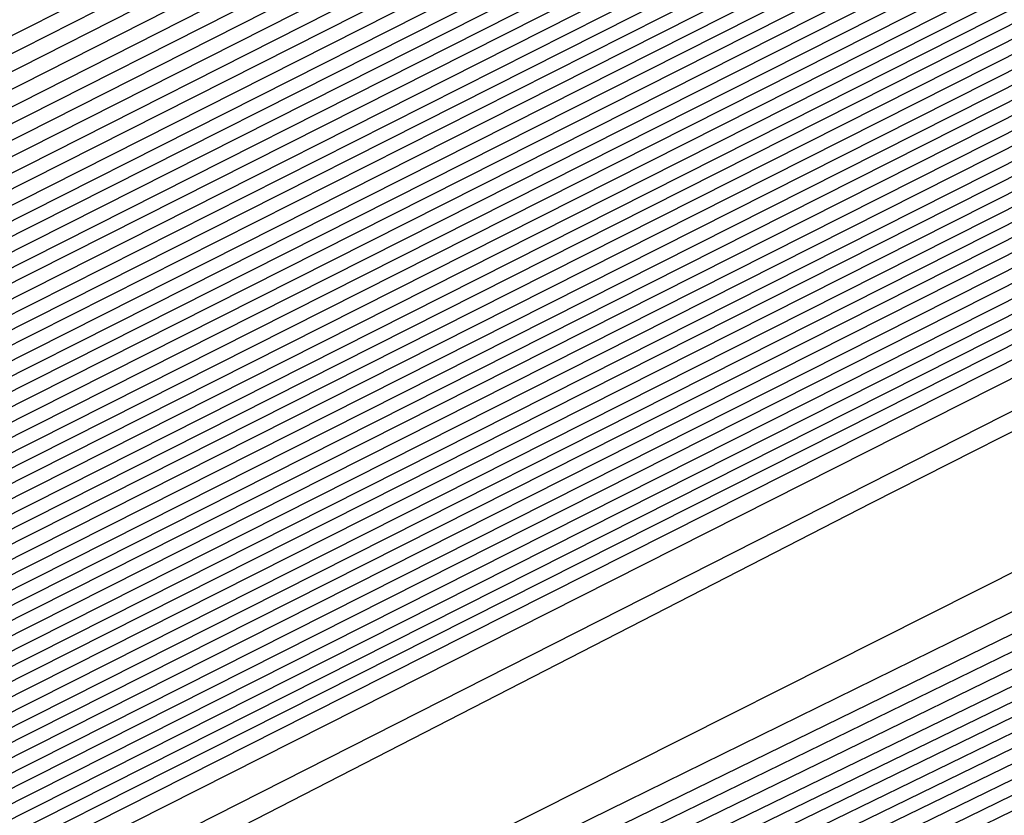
# Model space of a CAD drawing. Extents: x 3249832 to 3255657, y 13789405 to 13793316.
# Tile 431 of 656: x 3254725.009 to 3254726.044, y 13790592.822 to 13790593.659. Entities that reach past the tile are written whole.
import ezdxf

# ---------------------------------------------------------------- set-up
doc = ezdxf.new("R2010")
doc.units = 0
doc.header["$LTSCALE"] = 100
doc.header["$MEASUREMENT"] = 0
for name, color, linetype in [('GRATIO_CON', 10, 'CONTINUOUS'), ('GRATIO_ICON', 7, 'CONTINUOUS'), ('TARGETS_EAST', 7, 'CONTINUOUS')]:
    doc.layers.add(name, color=color, linetype=linetype)

# ---------------------------------------------------------------- blocks, each defined once
blk = doc.blocks.new('Gratio_032316_contours')
at = {"layer": 'GRATIO_CON', "color": 1, "linetype": 'Continuous', "flags": 128}
for points in [[(3254652.466, 13790557.0257), (3254660.3226, 13790560.7496), (3254674.1927, 13790567.4794), (3254690.4813, 13790575.4413), (3254704.3173, 13790582.2246), (3254712.0482, 13790586.0196), (3254714.8967, 13790587.4207), (3254715.3044, 13790587.623), (3254715.6323, 13790587.7815), (3254717.9183, 13790588.8903), (3254724.1196, 13790591.9033), (3254735.2124, 13790597.3001), (3254748.2489, 13790603.6611), (3254759.2998, 13790609.0924), (3254765.4198, 13790612.1726), (3254767.5973, 13790613.3706), (3254767.8046, 13790613.628), (3254767.8447, 13790613.807), (3254768.8446, 13790614.4523), (3254771.7623, 13790616.0293)], [(3254651.241, 13790556.5836), (3254654.5375, 13790558.0501), (3254662.141, 13790561.654), (3254675.5507, 13790568.1605), (3254691.2988, 13790575.8581), (3254704.6756, 13790582.4163), (3254712.1499, 13790586.0854), (3254714.904, 13790587.4401), (3254715.2982, 13790587.6357), (3254715.6047, 13790587.7839), (3254717.7415, 13790588.8204), (3254723.538, 13790591.6368), (3254733.9068, 13790596.6813), (3254746.0923, 13790602.627), (3254756.4219, 13790607.7038), (3254762.1424, 13790610.583), (3254764.1778, 13790611.7028), (3254764.3715, 13790611.9434), (3254764.4337, 13790612.1232), (3254765.5415, 13790612.8137), (3254768.7386, 13790614.5249), (3254774.566, 13790617.5186)], [(3254651.548, 13790556.8702), (3254653.3699, 13790557.6315), (3254656.6089, 13790559.0744), (3254663.9594, 13790562.5584), (3254676.9087, 13790568.8416), (3254692.1162, 13790576.2749), (3254705.0338, 13790582.608), (3254712.2517, 13790586.1512), (3254714.9112, 13790587.4594), (3254715.292, 13790587.6484), (3254715.5771, 13790587.7864), (3254717.5647, 13790588.7505), (3254722.9564, 13790591.3703), (3254732.6011, 13790596.0625), (3254743.9357, 13790601.593), (3254753.544, 13790606.3153), (3254758.865, 13790608.9934), (3254760.7582, 13790610.035), (3254760.9385, 13790610.2589), (3254761.0228, 13790610.4394), (3254762.2384, 13790611.1751), (3254765.7149, 13790613.0205), (3254772.0375, 13790616.2604)], [(3254678.2668, 13790569.5227), (3254692.9336, 13790576.6918), (3254705.3921, 13790582.7997), (3254712.3534, 13790586.217), (3254714.9185, 13790587.4788), (3254715.2858, 13790587.6612), (3254715.5496, 13790587.7889), (3254717.3879, 13790588.6807), (3254722.3749, 13790591.1037), (3254731.2955, 13790595.4436), (3254741.7791, 13790600.559), (3254750.666, 13790604.9267), (3254755.5876, 13790607.4038), (3254757.3387, 13790608.3672), (3254757.5054, 13790608.5743), (3254757.6118, 13790608.7556), (3254758.9353, 13790609.5366), (3254762.6912, 13790611.5161), (3254769.509, 13790615.0021), (3254777.6739, 13790619.1394)], [(3254680.9828, 13790570.8848), (3254694.5684, 13790577.5253), (3254706.1082, 13790583.1826), (3254712.556, 13790586.3474), (3254714.9315, 13790587.5159), (3254715.271, 13790587.6858), (3254715.2714, 13790587.6881), (3254715.2722, 13790587.6892), (3254715.2732, 13790587.689), (3254715.4944, 13790587.7945), (3254717.0344, 13790588.541), (3254721.2117, 13790590.5707), (3254728.6842, 13790594.206), (3254737.4659, 13790598.491), (3254744.9102, 13790602.1497), (3254749.0328, 13790604.2246), (3254750.4996, 13790605.0316), (3254750.6393, 13790605.2051), (3254750.7899, 13790605.388), (3254752.329, 13790606.2594), (3254756.6438, 13790608.5072), (3254764.4521, 13790612.4857), (3254773.7947, 13790617.2146)], [(3254682.3408, 13790571.5658), (3254695.3858, 13790577.9421), (3254706.4664, 13790583.3743), (3254712.6576, 13790586.4132), (3254714.9386, 13790587.5352), (3254715.2646, 13790587.6983), (3254715.2651, 13790587.7006), (3254715.2659, 13790587.7017), (3254715.267, 13790587.7016), (3254715.4668, 13790587.797), (3254716.8576, 13790588.4711), (3254720.6302, 13790590.3041), (3254727.3786, 13790593.5872), (3254735.3094, 13790597.457), (3254742.0323, 13790600.7611), (3254745.7554, 13790602.635), (3254747.0801, 13790603.3639), (3254747.2062, 13790603.5205), (3254747.379, 13790603.7042), (3254749.0259, 13790604.6209), (3254753.6201, 13790607.0028), (3254761.9237, 13790611.2275), (3254771.8551, 13790616.2521)], [(3254683.6989, 13790572.2469), (3254696.2032, 13790578.3589), (3254706.8246, 13790583.566), (3254712.7593, 13790586.4789), (3254714.9457, 13790587.5545), (3254715.2583, 13790587.7108), (3254715.2588, 13790587.7131), (3254715.2597, 13790587.7142), (3254715.2608, 13790587.7142), (3254715.4392, 13790587.7994), (3254716.6808, 13790588.4013), (3254720.0486, 13790590.0376), (3254726.0729, 13790592.9684), (3254733.1528, 13790596.423), (3254739.1543, 13790599.3726), (3254742.478, 13790601.0454), (3254743.6606, 13790601.6961), (3254743.7731, 13790601.8359), (3254743.968, 13790602.0204), (3254745.7228, 13790602.9823), (3254750.5964, 13790605.4984), (3254759.3952, 13790609.9692), (3254769.9155, 13790615.2897), (3254779.2011, 13790619.9784)], [(3254685.0569, 13790572.928), (3254697.0206, 13790578.7757), (3254707.1829, 13790583.7577), (3254712.8609, 13790586.5447), (3254714.9528, 13790587.5738), (3254715.2519, 13790587.7234), (3254715.2526, 13790587.7256), (3254715.2535, 13790587.7267), (3254715.2546, 13790587.7269), (3254715.4116, 13790587.8019), (3254716.504, 13790588.3314), (3254719.4671, 13790589.7711), (3254724.7673, 13790592.3496), (3254730.9962, 13790595.389), (3254736.2764, 13790597.9841), (3254739.2006, 13790599.4558), (3254740.241, 13790600.0283), (3254740.3401, 13790600.1513), (3254740.5571, 13790600.3366), (3254742.4197, 13790601.3437), (3254747.5727, 13790603.994), (3254756.8668, 13790608.711), (3254767.9759, 13790614.3273), (3254777.7802, 13790619.2776)], [(3254687.7729, 13790574.2901), (3254698.6554, 13790579.6094), (3254707.8993, 13790584.1411), (3254713.0642, 13790586.6762), (3254714.9671, 13790587.6123), (3254715.2393, 13790587.7484), (3254715.24, 13790587.7505), (3254715.241, 13790587.7518), (3254715.2422, 13790587.7521), (3254715.3565, 13790587.8068), (3254716.1504, 13790588.1917), (3254718.3039, 13790589.238), (3254722.156, 13790591.112), (3254726.683, 13790593.3209), (3254730.5206, 13790595.207), (3254732.6458, 13790596.2766), (3254733.4019, 13790596.6927), (3254733.4739, 13790596.7821), (3254733.7351, 13790596.969), (3254735.8135, 13790598.0666), (3254741.5253, 13790600.9852), (3254751.8099, 13790606.1945), (3254764.0967, 13790612.4024), (3254774.9383, 13790617.8759)], [(3254689.131, 13790574.9712), (3254699.4729, 13790580.0262), (3254708.2575, 13790584.3328), (3254713.1658, 13790586.742), (3254714.9742, 13790587.6316), (3254715.2329, 13790587.761), (3254715.2337, 13790587.763), (3254715.2348, 13790587.7643), (3254715.2359, 13790587.7648), (3254715.3289, 13790587.8092), (3254715.9737, 13790588.1218), (3254717.7224, 13790588.9714), (3254720.8504, 13790590.4932), (3254724.5264, 13790592.2869), (3254727.6426, 13790593.8185), (3254729.3684, 13790594.687), (3254729.9824, 13790595.0249), (3254730.0409, 13790595.0975), (3254730.3242, 13790595.2852), (3254732.5104, 13790596.428), (3254738.5016, 13790599.4807), (3254749.2814, 13790604.9363), (3254762.1571, 13790611.44), (3254773.5174, 13790617.1751)], [(3254690.489, 13790575.6522), (3254700.2903, 13790580.443), (3254708.6157, 13790584.5245), (3254713.2674, 13790586.8077), (3254714.9813, 13790587.6509), (3254715.2266, 13790587.7735), (3254715.2275, 13790587.7755), (3254715.2286, 13790587.7768), (3254715.2297, 13790587.7774), (3254715.3013, 13790587.8117), (3254715.7969, 13790588.0519), (3254717.1408, 13790588.7049), (3254719.5447, 13790589.8744), (3254722.3699, 13790591.2529), (3254724.7647, 13790592.4299), (3254726.091, 13790593.0974), (3254726.5629, 13790593.3571), (3254726.6078, 13790593.4129), (3254726.9132, 13790593.6014), (3254729.2072, 13790594.7894), (3254735.4779, 13790597.9763), (3254746.753, 13790603.6781), (3254760.2175, 13790610.4776), (3254772.0965, 13790616.4743)], [(3254691.847, 13790576.3333), (3254701.1077, 13790580.8598), (3254708.9739, 13790584.7162), (3254713.3691, 13790586.8735), (3254714.9885, 13790587.6701), (3254715.2202, 13790587.7861), (3254715.2212, 13790587.788), (3254715.2224, 13790587.7893), (3254715.2235, 13790587.79), (3254715.2737, 13790587.8141), (3254715.6201, 13790587.9821), (3254716.5592, 13790588.4384), (3254718.2391, 13790589.2556), (3254720.2133, 13790590.2189), (3254721.8868, 13790591.0414), (3254722.8136, 13790591.5079), (3254723.1433, 13790591.6893), (3254723.1747, 13790591.7283), (3254723.5023, 13790591.9176), (3254725.9041, 13790593.1509), (3254732.4543, 13790596.4719), (3254744.2245, 13790602.4199), (3254758.2779, 13790609.5152)], [(3254687.5981, 13790574.316), (3254694.5631, 13790577.6954), (3254702.7425, 13790581.6935), (3254709.6903, 13790585.0996), (3254713.5723, 13790587.005), (3254715.0027, 13790587.7087), (3254715.2076, 13790587.8111), (3254715.2155, 13790587.8162), (3254715.2646, 13790587.8408), (3254715.3952, 13790587.9046), (3254715.6275, 13790588.0179), (3254715.8997, 13790588.1512), (3254716.1297, 13790588.2654), (3254716.6303, 13790588.5199), (3254719.2939, 13790589.8681), (3254726.4082, 13790593.462), (3254739.168, 13790599.9031), (3254754.3988, 13790607.5903), (3254767.8337, 13790614.3719), (3254776.2164, 13790618.6078)], [(3254651.0069, 13790556.9616), (3254655.5123, 13790559.1072), (3254661.3217, 13790561.894), (3254668.1197, 13790565.1602), (3254674.8023, 13790568.3631), (3254680.0684, 13790570.8643), (3254683.1747, 13790572.3015), (3254685.6089, 13790573.4148), (3254689.4165, 13790575.2204), (3254695.9211, 13790578.3765), (3254703.5599, 13790582.1103), (3254710.0485, 13790585.2913), (3254713.674, 13790587.0708), (3254715.0098, 13790587.728), (3254715.2012, 13790587.8237), (3254715.5767, 13790588.0145), (3254718.1988, 13790589.3384), (3254725.3135, 13790592.9288), (3254738.0825, 13790599.3724), (3254753.3307, 13790607.0675), (3254766.7985, 13790613.8657), (3254775.2332, 13790618.1281)], [(3254651.9652, 13790557.4392), (3254656.6382, 13790559.6653), (3254662.6638, 13790562.5558), (3254669.7147, 13790565.9438), (3254676.6453, 13790569.2668), (3254682.1055, 13790571.8639), (3254685.3036, 13790573.3493), (3254687.6804, 13790574.4392), (3254691.2349, 13790576.1249), (3254697.2791, 13790579.0576), (3254704.3773, 13790582.5271), (3254710.4067, 13790585.483), (3254713.7756, 13790587.1366), (3254715.0169, 13790587.7472), (3254715.1948, 13790587.8363), (3254715.5637, 13790588.0238), (3254718.1399, 13790589.3246), (3254725.1298, 13790592.8522), (3254737.6771, 13790599.1838), (3254752.6727, 13790606.7516), (3254765.9448, 13790613.4511), (3254774.3039, 13790617.6754)], [(3254652.9236, 13790557.9168), (3254657.7641, 13790560.2233), (3254664.0059, 13790563.2177), (3254671.3097, 13790566.7274), (3254678.4883, 13790570.1706), (3254684.1427, 13790572.8635), (3254687.4325, 13790574.3972), (3254689.7518, 13790575.4635), (3254693.0532, 13790577.0293), (3254698.6371, 13790579.7386), (3254705.1948, 13790582.9439), (3254710.7649, 13790585.6747), (3254713.8772, 13790587.2023), (3254715.024, 13790587.7665), (3254715.1884, 13790587.8489), (3254715.5508, 13790588.0331), (3254718.0809, 13790589.3107), (3254724.9462, 13790592.7755), (3254737.2717, 13790598.9953), (3254752.0148, 13790606.4357), (3254765.0911, 13790613.0365), (3254773.3746, 13790617.2228)], [(3254651.3, 13790557.2133), (3254654.8403, 13790558.872), (3254660.0158, 13790561.3394), (3254666.6901, 13790564.5414), (3254674.4997, 13790568.2945), (3254682.1743, 13790571.9781), (3254688.2171, 13790574.8626), (3254691.6904, 13790576.4929), (3254693.8947, 13790577.5121), (3254696.69, 13790578.8381), (3254701.3532, 13790581.1008), (3254706.8296, 13790583.7776), (3254711.4814, 13790586.0581), (3254714.0805, 13790587.3339), (3254715.0382, 13790587.8051), (3254715.1756, 13790587.8741), (3254715.5248, 13790588.0517), (3254717.9631, 13790589.2831), (3254724.5788, 13790592.6221), (3254736.4608, 13790598.6182), (3254750.699, 13790605.8039), (3254763.3837, 13790612.2073), (3254771.5159, 13790616.3175)], [(3254652.1439, 13790557.6356), (3254655.7986, 13790559.3495), (3254661.1417, 13790561.8975), (3254668.0321, 13790565.2032), (3254676.0946, 13790569.078), (3254684.0173, 13790572.8819), (3254690.2542, 13790575.8622), (3254693.8193, 13790577.5407), (3254695.9661, 13790578.5364), (3254698.5083, 13790579.7426), (3254702.7112, 13790581.7819), (3254707.647, 13790584.1944), (3254711.8396, 13790586.2498), (3254714.1821, 13790587.3996), (3254715.0454, 13790587.8244), (3254715.1692, 13790587.8867), (3254715.5119, 13790588.061), (3254717.9042, 13790589.2693), (3254724.3952, 13790592.5454), (3254736.0554, 13790598.4297), (3254750.0411, 13790605.488), (3254762.53, 13790611.7927), (3254770.5866, 13790615.8649), (3254774.8217, 13790618.021)], [(3254692.2914, 13790576.8618), (3254695.9482, 13790578.5886), (3254698.0375, 13790579.5607), (3254700.3267, 13790580.647), (3254704.0693, 13790582.4629), (3254708.4644, 13790584.6112), (3254712.1978, 13790586.4415), (3254714.2838, 13790587.4654), (3254715.0525, 13790587.8436), (3254715.1628, 13790587.899), (3254715.1638, 13790587.9005), (3254715.1651, 13790587.902), (3254715.1662, 13790587.9033), (3254715.5018, 13790588.0733), (3254717.8471, 13790589.2573), (3254724.2124, 13790592.4695), (3254735.6502, 13790598.2414), (3254749.3832, 13790605.1722), (3254761.6763, 13790611.3781), (3254769.6572, 13790615.4123), (3254773.9041, 13790617.5743)], [(3254687.7034, 13790574.6894), (3254694.3286, 13790577.8614), (3254698.0771, 13790579.6365), (3254700.109, 13790580.5851), (3254702.1451, 13790581.5514), (3254705.4273, 13790583.144), (3254709.2818, 13790585.0281), (3254712.556, 13790586.6332), (3254714.3854, 13790587.5311), (3254715.0596, 13790587.8629), (3254715.1564, 13790587.9115), (3254715.1574, 13790587.913), (3254715.1587, 13790587.9145), (3254715.1597, 13790587.9158), (3254715.4888, 13790588.0826), (3254717.7882, 13790589.2435), (3254724.0287, 13790592.3929), (3254735.2448, 13790598.0529), (3254748.7253, 13790604.8563), (3254760.8226, 13790610.9635), (3254768.7279, 13790614.9597), (3254772.9866, 13790617.1276)], [(3254691.3894, 13790576.4969), (3254698.4029, 13790579.8606), (3254702.3349, 13790581.7322), (3254704.2518, 13790582.6337), (3254705.7818, 13790583.3603), (3254708.1433, 13790584.5061), (3254710.9167, 13790585.8617), (3254713.2724, 13790587.0166), (3254714.5887, 13790587.6627), (3254715.0738, 13790587.9014), (3254715.1436, 13790587.9366), (3254715.1446, 13790587.938), (3254715.1458, 13790587.9395), (3254715.1469, 13790587.941), (3254715.4628, 13790588.1013), (3254717.6703, 13790589.2159), (3254723.6614, 13790592.2395), (3254734.4339, 13790597.6758), (3254747.4094, 13790604.2245), (3254759.1152, 13790610.1344), (3254766.8692, 13790614.0544), (3254771.1515, 13790616.2343)], [(3254684.0695, 13790572.9958), (3254693.2324, 13790577.4007), (3254700.4401, 13790580.8601), (3254704.4638, 13790582.78), (3254706.3233, 13790583.658), (3254707.6001, 13790584.2647), (3254709.5014, 13790585.1872), (3254711.7343, 13790586.2788), (3254713.6314, 13790587.2092), (3254714.6921, 13790587.7304), (3254715.0837, 13790587.9238), (3254715.1405, 13790587.9531), (3254715.4499, 13790588.1105), (3254717.6114, 13790589.2021), (3254723.4777, 13790592.1629), (3254734.0285, 13790597.4873), (3254746.7515, 13790603.9086), (3254758.2615, 13790609.7198), (3254765.9399, 13790613.6018), (3254770.2339, 13790615.7876), (3254772.3576, 13790616.8983)], [(3254685.6645, 13790573.7793), (3254695.0754, 13790578.3044), (3254702.4773, 13790581.8597), (3254706.5928, 13790583.8279), (3254708.3947, 13790584.6823), (3254709.4185, 13790585.1691), (3254710.8594, 13790585.8683), (3254712.5517, 13790586.6956), (3254713.9896, 13790587.4009), (3254714.7937, 13790587.7962), (3254715.0908, 13790587.9432), (3254715.1341, 13790587.9658), (3254715.4369, 13790588.1198), (3254717.5524, 13790589.1883), (3254723.294, 13790592.0862), (3254733.6231, 13790597.2988), (3254746.0936, 13790603.5927), (3254757.4078, 13790609.3052), (3254765.0105, 13790613.1491), (3254769.3164, 13790615.3409), (3254771.4825, 13790616.4728)], [(3254687.2595, 13790574.5629), (3254696.9184, 13790579.2082), (3254704.5144, 13790582.8593), (3254708.7217, 13790584.8757), (3254710.4661, 13790585.7067), (3254711.2369, 13790586.0736), (3254712.2174, 13790586.5494), (3254713.3691, 13790587.1124), (3254714.3478, 13790587.5926), (3254714.8953, 13790587.862), (3254715.0978, 13790587.9625), (3254715.1276, 13790587.9785), (3254715.4239, 13790588.1292), (3254717.4935, 13790589.1745), (3254723.1104, 13790592.0095), (3254733.2176, 13790597.1102), (3254745.4357, 13790603.2768), (3254756.5541, 13790608.8906), (3254764.0812, 13790612.6965), (3254768.3988, 13790614.8943), (3254770.6075, 13790616.0472), (3254771.7108, 13790616.6657)], [(3254690.4495, 13790576.13), (3254700.6044, 13790581.0157), (3254708.5888, 13790584.8585), (3254712.9795, 13790586.9715), (3254714.609, 13790587.7553), (3254714.8736, 13790587.8824), (3254714.9335, 13790587.9115), (3254715.004, 13790587.9462), (3254715.0642, 13790587.9761), (3254715.0986, 13790587.9937), (3254715.112, 13790588.0013), (3254715.1148, 13790588.0038), (3254715.3979, 13790588.1479), (3254717.3756, 13790589.147), (3254722.743, 13790591.8562), (3254732.4068, 13790596.7332), (3254744.1198, 13790602.645), (3254754.8468, 13790608.0614), (3254762.2225, 13790611.7913), (3254766.5637, 13790614.0009), (3254768.8573, 13790615.1961), (3254770.0169, 13790615.8415), (3254770.6619, 13790616.237), (3254771.3382, 13790616.6417)], [(3254691.3246, 13790576.5671), (3254701.2561, 13790581.3455), (3254709.0349, 13790585.09), (3254713.3077, 13790587.1475), (3254714.8826, 13790587.9066), (3254715.1084, 13790588.0164), (3254715.3849, 13790588.1572), (3254717.3167, 13790589.1332), (3254722.5594, 13790591.7795), (3254732.0013, 13790596.5446), (3254743.4619, 13790602.3291), (3254753.9931, 13790607.6468), (3254761.2932, 13790611.3386), (3254765.6461, 13790613.5543), (3254767.9823, 13790614.7706), (3254769.17, 13790615.4294), (3254769.8305, 13790615.8319), (3254770.5233, 13790616.2441), (3254771.6468, 13790616.8582)], [(3254692.0922, 13790576.9523), (3254701.7295, 13790581.5891), (3254709.2424, 13790585.2057), (3254713.3647, 13790587.1907), (3254714.8842, 13790587.9231), (3254715.102, 13790588.0291), (3254715.3719, 13790588.1666), (3254717.2577, 13790589.1194), (3254722.3757, 13790591.7029), (3254731.5959, 13790596.3561), (3254742.804, 13790602.0133), (3254753.1394, 13790607.2322), (3254760.3638, 13790610.886), (3254764.7286, 13790613.1076), (3254767.1072, 13790614.345), (3254768.3231, 13790615.0173), (3254768.9992, 13790615.4268), (3254769.7083, 13790615.8466), (3254770.8588, 13790616.474), (3254772.2008, 13790617.2017)], [(3254683.086, 13790572.6396), (3254692.8597, 13790577.3375), (3254702.2029, 13790581.8327), (3254709.4499, 13790585.3213), (3254713.4218, 13790587.234), (3254714.8858, 13790587.9396), (3254715.0956, 13790588.0417), (3254715.359, 13790588.1759), (3254717.1988, 13790589.1056), (3254722.192, 13790591.6262), (3254731.1905, 13790596.1676), (3254742.1461, 13790601.6974), (3254752.2857, 13790606.8176), (3254759.4345, 13790610.4334), (3254763.811, 13790612.6609), (3254766.2321, 13790613.9195), (3254767.4761, 13790614.6052), (3254768.1678, 13790615.0216), (3254768.8934, 13790615.4491), (3254770.0708, 13790616.0899), (3254771.4446, 13790616.8335)], [(3254685.0376, 13790573.6106), (3254694.3948, 13790578.1075), (3254703.1496, 13790582.3192), (3254709.8648, 13790585.5517), (3254713.5359, 13790587.3196), (3254714.8889, 13790587.9721), (3254715.0828, 13790588.0668), (3254715.333, 13790588.1946), (3254717.0809, 13790589.0781), (3254721.8247, 13790591.4729), (3254730.3796, 13790595.7905), (3254740.8302, 13790601.0656), (3254750.5783, 13790605.9885), (3254757.5758, 13790609.5281), (3254761.9759, 13790611.7676), (3254764.482, 13790613.0684), (3254765.7823, 13790613.781), (3254766.5051, 13790614.2114), (3254767.2635, 13790614.6541), (3254768.4947, 13790615.3216), (3254769.9322, 13790616.0971), (3254771.1334, 13790616.7816)], [(3254686.0134, 13790574.0961), (3254695.1623, 13790578.4926), (3254703.623, 13790582.5627), (3254710.0723, 13790585.6672), (3254713.5929, 13790587.3627), (3254714.8905, 13790587.9885), (3254715.0765, 13790588.0794), (3254715.32, 13790588.2039), (3254717.022, 13790589.0643), (3254721.641, 13790591.3962), (3254729.9742, 13790595.602), (3254740.1723, 13790600.7497), (3254749.7246, 13790605.5739), (3254756.6465, 13790609.0755), (3254761.0584, 13790611.3209), (3254763.6069, 13790612.6429), (3254764.9354, 13790613.3689), (3254765.6738, 13790613.8062), (3254766.4486, 13790614.2565), (3254767.7067, 13790614.9375), (3254769.176, 13790615.729), (3254770.4045, 13790616.4267), (3254771.0551, 13790616.8757), (3254771.2495, 13790617.1191)], [(3254686.9892, 13790574.5817), (3254695.9299, 13790578.8778), (3254704.0964, 13790582.8062), (3254710.2798, 13790585.7827), (3254713.65, 13790587.4058), (3254714.8921, 13790588.0049), (3254715.0701, 13790588.092), (3254715.307, 13790588.2133), (3254716.963, 13790589.0505), (3254721.4573, 13790591.3195), (3254729.5688, 13790595.4135), (3254739.5144, 13790600.4338), (3254748.8709, 13790605.1593)], [(3254687.965, 13790575.0672), (3254696.6974, 13790579.2629), (3254704.5698, 13790583.0496), (3254710.4873, 13790585.8981), (3254713.707, 13790587.4489), (3254714.8937, 13790588.0213), (3254715.0637, 13790588.1046), (3254715.2941, 13790588.2226), (3254716.9041, 13790589.0367), (3254721.2737, 13790591.2429), (3254729.1633, 13790595.2249), (3254738.8565, 13790600.1179), (3254748.0172, 13790604.7447)], [(3254689.9166, 13790576.0383), (3254698.2325, 13790580.0332), (3254705.5166, 13790583.5369), (3254710.9023, 13790586.1303), (3254714.0382, 13790587.647), (3254716.632, 13790588.9334), (3254720.906, 13790591.0888), (3254728.3524, 13790594.8476), (3254737.5406, 13790599.4861), (3254746.3098, 13790603.9155)], [(3254690.8924, 13790576.5238), (3254699.0001, 13790580.4183), (3254705.9899, 13790583.7804), (3254711.1098, 13790586.2458), (3254714.0887, 13790587.6869), (3254716.581, 13790588.9235), (3254720.7224, 13790591.0121), (3254727.947, 13790594.6591), (3254736.8827, 13790599.1702), (3254745.4561, 13790603.5009)], [(3254691.8683, 13790577.0094), (3254699.7676, 13790580.8035), (3254706.4633, 13790584.0239), (3254711.3173, 13790586.3613), (3254714.1392, 13790587.7268), (3254716.5301, 13790588.9136), (3254720.5388, 13790590.9355), (3254727.5416, 13790594.4706), (3254736.2248, 13790598.8543), (3254744.6024, 13790603.0863), (3254751.0704, 13790606.3597)], [(3254684.5147, 13790573.5023), (3254692.8441, 13790577.4949), (3254700.5352, 13790581.1886), (3254706.9367, 13790584.2674), (3254711.5248, 13790586.4768), (3254714.1897, 13790587.7666), (3254716.4792, 13790588.9036), (3254720.3552, 13790590.8588), (3254727.1361, 13790594.2821), (3254735.5669, 13790598.5384), (3254743.7487, 13790602.6718), (3254750.1411, 13790605.9071)], [(3254686.5494, 13790574.5139), (3254694.7957, 13790578.466), (3254702.0703, 13790581.9589), (3254707.8835, 13790584.7544), (3254711.9397, 13790586.7079), (3254714.2907, 13790587.8464), (3254716.3774, 13790588.8837), (3254719.9879, 13790590.7055), (3254726.3253, 13790593.905), (3254734.251, 13790597.9066), (3254742.0413, 13790601.8426), (3254748.2824, 13790605.0018)], [(3254687.5668, 13790575.0197), (3254695.7715, 13790578.9516), (3254702.8378, 13790582.344), (3254708.3569, 13790584.9979), (3254712.1472, 13790586.8234), (3254714.3412, 13790587.8862), (3254716.3265, 13790588.8738), (3254719.8043, 13790590.6289), (3254725.9199, 13790593.7165), (3254733.5931, 13790597.5908), (3254741.1877, 13790601.428), (3254747.3531, 13790604.5492)], [(3254688.5842, 13790575.5255), (3254696.7473, 13790579.4371), (3254703.6054, 13790582.7292), (3254708.8303, 13790585.2414), (3254712.3547, 13790586.9389), (3254714.3917, 13790587.9261), (3254716.2755, 13790588.8639), (3254719.6207, 13790590.5522), (3254725.5145, 13790593.528), (3254732.9352, 13790597.2749), (3254740.334, 13790601.0134), (3254746.4237, 13790604.0966)], [(3254689.6015, 13790576.0313), (3254697.7231, 13790579.9226), (3254704.3729, 13790583.1143), (3254709.3036, 13790585.4849), (3254712.5622, 13790587.0544), (3254714.4422, 13790587.966), (3254716.2246, 13790588.8539), (3254719.4371, 13790590.4756), (3254725.1091, 13790593.3394), (3254732.2773, 13790596.959), (3254739.4803, 13790600.5988), (3254745.4944, 13790603.644)], [(3254691.6363, 13790577.0429), (3254699.6748, 13790580.8937), (3254705.908, 13790583.8846), (3254710.2504, 13790585.9718), (3254712.9771, 13790587.2855), (3254714.5432, 13790588.0457), (3254716.1228, 13790588.834), (3254719.0698, 13790590.3223), (3254724.2982, 13790592.9624), (3254730.9614, 13790596.3272), (3254737.7729, 13790599.7696), (3254743.6357, 13790602.7387), (3254748.2126, 13790605.0675)], [(3254692.6536, 13790577.5487), (3254700.6506, 13790581.3793), (3254706.6756, 13790584.2697), (3254710.7238, 13790586.2153), (3254713.1846, 13790587.401), (3254714.5937, 13790588.0856), (3254716.0719, 13790588.8241), (3254718.8862, 13790590.2456), (3254723.8928, 13790592.7739), (3254730.3035, 13790596.0113), (3254736.9192, 13790599.355), (3254742.7064, 13790602.2861), (3254747.295, 13790604.6208)], [(3254685.2107, 13790574.0117), (3254693.671, 13790578.0546), (3254701.6264, 13790581.8648), (3254707.4431, 13790584.6548), (3254711.1972, 13790586.4588), (3254713.3921, 13790587.5165), (3254714.6442, 13790588.1255), (3254716.0209, 13790588.8142), (3254718.7026, 13790590.169), (3254723.4874, 13790592.5853), (3254729.6456, 13790595.6954), (3254736.0655, 13790598.9404), (3254741.777, 13790601.8334), (3254746.3775, 13790604.1742)], [(3254686.1555, 13790574.4828), (3254694.6884, 13790578.5604), (3254702.6022, 13790582.3504), (3254708.2106, 13790585.04), (3254711.6706, 13790586.7023), (3254713.5996, 13790587.6321), (3254714.6947, 13790588.1653), (3254715.97, 13790588.8042), (3254718.519, 13790590.0923), (3254723.082, 13790592.3968), (3254728.9877, 13790595.3795), (3254735.2118, 13790598.5259), (3254740.8477, 13790601.3808), (3254745.4599, 13790603.7275)], [(3254688.0451, 13790575.4249), (3254696.7231, 13790579.572), (3254704.5538, 13790583.3214), (3254709.7457, 13790585.8102), (3254712.6173, 13790587.189), (3254714.0145, 13790587.8622), (3254714.6772, 13790588.1834), (3254714.921, 13790588.3035), (3254714.9555, 13790588.3228), (3254715.0737, 13790588.3847), (3254715.9023, 13790588.8045), (3254718.1514, 13790589.9405), (3254722.271, 13790592.0202), (3254727.6719, 13790594.7478), (3254733.5044, 13790597.6967), (3254738.989, 13790600.4756), (3254743.6248, 13790602.8341), (3254746.9805, 13790604.5574)], [(3254688.9898, 13790575.8959), (3254697.7405, 13790580.0778), (3254705.5297, 13790583.8072), (3254710.5133, 13790586.1957), (3254713.0907, 13790587.4331), (3254714.222, 13790587.9784), (3254714.7343, 13790588.2272), (3254714.9226, 13790588.3206), (3254714.9492, 13790588.336), (3254715.0608, 13790588.3945), (3254715.8434, 13790588.791), (3254717.9677, 13790589.864), (3254721.8656, 13790591.8317), (3254727.0139, 13790594.4319), (3254732.6507, 13790597.2821), (3254738.0597, 13790600.0229), (3254742.7072, 13790602.3875), (3254746.1055, 13790604.1319)], [(3254689.9346, 13790576.367), (3254698.7579, 13790580.5836), (3254706.5055, 13790584.2927), (3254711.2809, 13790586.5807), (3254713.5641, 13790587.6764), (3254714.4295, 13790588.0938), (3254714.7913, 13790588.2703), (3254714.9242, 13790588.3372), (3254714.9428, 13790588.3489), (3254715.0479, 13790588.4041), (3254715.7845, 13790588.7774), (3254717.7841, 13790589.7874), (3254721.4602, 13790591.6432), (3254726.356, 13790594.116), (3254731.797, 13790596.8675), (3254737.1303, 13790599.5703), (3254741.7897, 13790601.9408), (3254745.2304, 13790603.7063)], [(3254690.8794, 13790576.838), (3254699.7752, 13790581.0894), (3254707.4813, 13790584.7781), (3254712.0484, 13790586.9658), (3254714.0375, 13790587.9198), (3254714.637, 13790588.2092), (3254714.8484, 13790588.3135), (3254714.9258, 13790588.3538), (3254714.9365, 13790588.3618), (3254715.0349, 13790588.4138), (3254715.7256, 13790588.7638), (3254717.6004, 13790589.7108), (3254721.0548, 13790591.4547), (3254725.6981, 13790593.8001), (3254730.9433, 13790596.4529), (3254736.201, 13790599.1177), (3254740.8721, 13790601.4941), (3254744.3553, 13790603.2808), (3254746.3031, 13790604.3029)], [(3254692.4887, 13790577.6457), (3254701.3754, 13790581.893), (3254708.9279, 13790585.5089), (3254713.1479, 13790587.5316), (3254714.7022, 13790588.2788), (3254714.9237, 13790588.3879), (3254715.009, 13790588.4331), (3254715.6077, 13790588.7367), (3254717.2331, 13790589.5577), (3254720.2439, 13790591.0777), (3254724.3823, 13790593.1684), (3254729.2359, 13790595.6237), (3254734.3423, 13790598.2124), (3254739.037, 13790600.6008), (3254742.6052, 13790602.4297), (3254744.6092, 13790603.4787), (3254745.7211, 13790604.0829)], [(3254685.5623, 13790574.3682), (3254692.9579, 13790577.8894), (3254701.6558, 13790582.0461), (3254709.0481, 13790585.5838), (3254713.1792, 13790587.561), (3254714.7014, 13790588.2896), (3254714.9188, 13790588.3948), (3254714.9975, 13790588.4372), (3254715.5498, 13790588.7195), (3254717.0499, 13790589.4795), (3254719.8386, 13790590.8887), (3254723.7244, 13790592.8524), (3254728.3822, 13790595.2091), (3254733.413, 13790597.7598), (3254738.1195, 13790600.1541), (3254741.7301, 13790602.0041), (3254743.7623, 13790603.0666), (3254744.8898, 13790603.6778)], [(3254686.1924, 13790574.6882), (3254693.4274, 13790578.1329), (3254701.9363, 13790582.1993), (3254709.1682, 13790585.6599), (3254713.2098, 13790587.5938), (3254714.6992, 13790588.3063), (3254714.9121, 13790588.4088), (3254714.9844, 13790588.4475), (3254715.4908, 13790588.7062), (3254716.8662, 13790589.403), (3254719.4332, 13790590.7003), (3254723.0664, 13790592.5365), (3254727.5286, 13790594.7946), (3254732.4837, 13790597.3072), (3254737.2019, 13790599.7074), (3254740.855, 13790601.5786), (3254742.9154, 13790602.6545), (3254744.0584, 13790603.2727), (3254745.2603, 13790603.921)], [(3254686.8224, 13790575.0082), (3254693.8968, 13790578.3764), (3254702.2169, 13790582.3524), (3254709.2883, 13790585.736), (3254713.2404, 13790587.6267), (3254714.6969, 13790588.3229), (3254714.9054, 13790588.4228), (3254714.9712, 13790588.4578), (3254715.4318, 13790588.693), (3254716.6825, 13790589.3266), (3254719.0277, 13790590.5118), (3254722.4085, 13790592.2206), (3254726.6749, 13790594.38), (3254731.5543, 13790596.8545), (3254736.2844, 13790599.2608), (3254739.9799, 13790601.153), (3254742.0685, 13790602.2424), (3254743.2271, 13790602.8675), (3254744.4453, 13790603.5235), (3254746.4302, 13790604.5655)], [(3254688.0825, 13790575.6481), (3254694.8356, 13790578.8633), (3254702.778, 13790582.6587), (3254709.5285, 13790585.8883), (3254713.3016, 13790587.6925), (3254714.6925, 13790588.3563), (3254714.8919, 13790588.4508), (3254714.9449, 13790588.4784), (3254715.3138, 13790588.6665), (3254716.3151, 13790589.1737), (3254718.2169, 13790590.1349), (3254721.0927, 13790591.5889), (3254724.9675, 13790593.5508), (3254729.6956, 13790595.9493), (3254734.4493, 13790598.3674), (3254738.2298, 13790600.3019), (3254740.3746, 13790601.4183), (3254741.5643, 13790602.0572), (3254742.8154, 13790602.7285), (3254744.8542, 13790603.7972)], [(3254688.7126, 13790575.9681), (3254695.3051, 13790579.1068), (3254703.0585, 13790582.8118), (3254709.6486, 13790585.9644), (3254713.3321, 13790587.7254), (3254714.6902, 13790588.373), (3254714.8852, 13790588.4648), (3254714.9318, 13790588.4887), (3254715.2548, 13790588.6532), (3254716.1314, 13790589.0973), (3254717.8114, 13790589.9464), (3254720.4348, 13790591.273), (3254724.1138, 13790593.1362), (3254728.7663, 13790595.4966), (3254733.5317, 13790597.9207), (3254737.3547, 13790599.8764), (3254739.5277, 13790601.0062), (3254740.733, 13790601.6521), (3254742.0005, 13790602.331), (3254744.0662, 13790603.4131), (3254746.4898, 13790604.6831)], [(3254689.3426, 13790576.2881), (3254695.7745, 13790579.3503), (3254703.3391, 13790582.965), (3254709.7687, 13790586.0406), (3254713.3627, 13790587.7583), (3254714.688, 13790588.3896), (3254714.8784, 13790588.4788), (3254714.9186, 13790588.4989), (3254715.1958, 13790588.64), (3254715.9477, 13790589.0209), (3254717.406, 13790589.758), (3254719.7768, 13790590.9571), (3254723.2601, 13790592.7216), (3254727.837, 13790595.044), (3254732.6141, 13790597.4741), (3254736.4797, 13790599.4508), (3254738.6808, 13790600.5941), (3254739.9016, 13790601.247), (3254741.1856, 13790601.9335), (3254743.2781, 13790603.029), (3254745.7336, 13790604.3149)], [(3254689.9727, 13790576.6081), (3254696.2439, 13790579.5938), (3254703.6196, 13790583.1181), (3254709.8888, 13790586.1167), (3254713.3933, 13790587.7912), (3254714.6858, 13790588.4063), (3254714.8717, 13790588.4927), (3254714.9055, 13790588.5092), (3254715.1367, 13790588.6267), (3254715.764, 13790588.9444), (3254717.0006, 13790589.5695), (3254719.1189, 13790590.6412), (3254722.4064, 13790592.307), (3254726.9076, 13790594.5914), (3254731.6966, 13790597.0274), (3254735.6046, 13790599.0253), (3254737.8339, 13790600.182), (3254739.0703, 13790600.8418), (3254740.3706, 13790601.5359), (3254742.4901, 13790602.6448), (3254744.9774, 13790603.9467)]]:
    blk.add_lwpolyline(points, dxfattribs=at)
at = {"layer": 'GRATIO_ICON', "color": 7, "linetype": 'Continuous', "flags": 128}
for points in [[(3254650.3946, 13790556.0014), (3254658.5043, 13790559.8452), (3254672.8347, 13790566.7984), (3254689.6639, 13790575.0245), (3254703.9591, 13790582.0328), (3254711.9464, 13790585.9538), (3254714.8894, 13790587.4014), (3254715.3107, 13790587.6103), (3254715.6599, 13790587.779), (3254718.095, 13790588.9601), (3254724.7011, 13790592.1699), (3254736.5181, 13790597.9189), (3254750.4054, 13790604.6951), (3254762.1777, 13790610.4809), (3254768.6972, 13790613.7622), (3254771.0169, 13790615.0384), (3254771.2377, 13790615.3126)], [(3254679.6248, 13790570.2037), (3254693.751, 13790577.1084), (3254705.75, 13790582.9909), (3254712.4544, 13790586.2816), (3254714.9243, 13790587.4967), (3254715.2773, 13790587.6732), (3254715.2777, 13790587.6756), (3254715.2784, 13790587.6767), (3254715.2794, 13790587.6764), (3254715.5219, 13790587.7921), (3254717.2111, 13790588.6109), (3254721.7933, 13790590.8372), (3254729.9899, 13790594.8248), (3254739.6225, 13790599.525), (3254747.7881, 13790603.5382), (3254752.3102, 13790605.8142), (3254753.9192, 13790606.6994), (3254754.0723, 13790606.8897), (3254754.2009, 13790607.0718), (3254755.6321, 13790607.898), (3254759.6675, 13790610.0116), (3254766.9806, 13790613.7439), (3254775.7343, 13790618.177)], [(3254686.4149, 13790573.609), (3254697.838, 13790579.1925), (3254707.5411, 13790583.9494), (3254712.9625, 13790586.6105), (3254714.96, 13790587.593), (3254715.2456, 13790587.7359), (3254715.2463, 13790587.7381), (3254715.2473, 13790587.7393), (3254715.2484, 13790587.7395), (3254715.384, 13790587.8043), (3254716.3272, 13790588.2615), (3254718.8855, 13790589.5045), (3254723.4617, 13790591.7308), (3254728.8396, 13790594.355), (3254733.3985, 13790596.5955), (3254735.9232, 13790597.8662), (3254736.8215, 13790598.3605), (3254736.907, 13790598.4667), (3254737.1461, 13790598.6528), (3254739.1166, 13790599.7051), (3254744.549, 13790602.4896), (3254754.3383, 13790607.4528), (3254766.0363, 13790613.3649), (3254776.3593, 13790618.5768)], [(3254685.7798, 13790573.4116), (3254693.205, 13790577.0144), (3254701.9251, 13790581.2767), (3254709.3321, 13790584.9079), (3254713.4707, 13790586.9393), (3254714.9956, 13790587.6894), (3254715.2139, 13790587.7986), (3254715.2149, 13790587.8005), (3254715.2162, 13790587.8019), (3254715.2173, 13790587.8026), (3254715.2461, 13790587.8166), (3254715.4433, 13790587.9122), (3254715.9777, 13790588.1718), (3254716.9333, 13790588.637), (3254718.0552, 13790589.1862), (3254719.0038, 13790589.6573), (3254719.8847, 13790590.1096), (3254722.5847, 13790591.4891), (3254729.4359, 13790594.9632), (3254741.6976, 13790601.1604), (3254756.3385, 13790608.5526), (3254769.2546, 13790615.0727), (3254777.3138, 13790619.1453)], [(3254650.456, 13790556.7909), (3254653.8819, 13790558.3944), (3254658.8899, 13790560.7814), (3254665.348, 13790563.8795), (3254672.9047, 13790567.5109), (3254680.3313, 13790571.0744), (3254686.1799, 13790573.8631), (3254689.5614, 13790575.445), (3254691.8232, 13790576.4878), (3254694.8716, 13790577.9337), (3254699.9952, 13790580.4197), (3254706.0122, 13790583.3608), (3254711.1231, 13790585.8664), (3254713.9789, 13790587.2681), (3254715.0311, 13790587.7858), (3254715.182, 13790587.8615), (3254715.5378, 13790588.0424), (3254718.022, 13790589.2969), (3254724.7625, 13790592.6988), (3254736.8662, 13790598.8068), (3254751.3569, 13790606.1198), (3254764.2374, 13790612.6219), (3254772.4452, 13790616.7702)], [(3254689.5464, 13790575.5932), (3254696.3658, 13790578.861), (3254700.206, 13790580.6843), (3254702.1804, 13790581.6094), (3254703.9634, 13790582.4559), (3254706.7853, 13790583.8251), (3254710.0993, 13790585.4449), (3254712.9142, 13790586.8249), (3254714.487, 13790587.5969), (3254715.0667, 13790587.8821), (3254715.15, 13790587.924), (3254715.151, 13790587.9255), (3254715.1523, 13790587.927), (3254715.1533, 13790587.9284), (3254715.4758, 13790588.0919), (3254717.7293, 13790589.2297), (3254723.845, 13790592.3162), (3254734.8393, 13790597.8643), (3254748.0673, 13790604.5404), (3254759.9689, 13790610.549), (3254767.7985, 13790614.507), (3254772.069, 13790616.681)], [(3254688.8545, 13790575.3465), (3254698.7614, 13790580.112), (3254706.5516, 13790583.8589), (3254710.8506, 13790585.9236), (3254712.5376, 13790586.731), (3254713.0553, 13790586.9782), (3254713.5756, 13790587.2308), (3254714.1868, 13790587.5298), (3254714.7063, 13790587.7849), (3254714.9972, 13790587.9284), (3254715.1051, 13790587.9822), (3254715.1213, 13790587.9913), (3254715.4109, 13790588.1386), (3254717.4346, 13790589.1608), (3254722.9267, 13790591.9329), (3254732.8122, 13790596.9217), (3254744.7777, 13790602.9609), (3254755.7004, 13790608.476), (3254763.1518, 13790612.2439), (3254767.4812, 13790614.4476), (3254769.7324, 13790615.6217), (3254770.8638, 13790616.2536), (3254771.4933, 13790616.6422)], [(3254684.0618, 13790573.1252), (3254693.6273, 13790577.7228), (3254702.6763, 13790582.0764), (3254709.6574, 13790585.437), (3254713.4789, 13790587.2772), (3254714.8874, 13790587.9561), (3254715.0892, 13790588.0544), (3254715.346, 13790588.1853), (3254717.1399, 13790589.0918), (3254722.0083, 13790591.5495), (3254730.785, 13790595.979), (3254741.4882, 13790601.3815), (3254751.432, 13790606.4031), (3254758.5051, 13790609.9807), (3254762.8935, 13790612.2142), (3254765.357, 13790613.4939), (3254766.6292, 13790614.1931), (3254767.3365, 13790614.6165), (3254768.0785, 13790615.0516), (3254769.2828, 13790615.7057), (3254770.6884, 13790616.4653), (3254771.8624, 13790617.1365)], [(3254688.9408, 13790575.5527), (3254697.465, 13790579.6481), (3254705.0432, 13790583.2935), (3254710.6948, 13790586.0147), (3254713.9877, 13790587.6072), (3254716.6829, 13790588.9434), (3254721.0897, 13790591.1654), (3254728.7578, 13790595.0362), (3254738.1985, 13790599.802), (3254747.1635, 13790604.3301)], [(3254685.532, 13790574.0081), (3254693.8199, 13790577.9805), (3254701.3027, 13790581.5737), (3254707.4101, 13790584.5109), (3254711.7322, 13790586.5924), (3254714.2402, 13790587.8065), (3254716.4283, 13790588.8937), (3254720.1716, 13790590.7822), (3254726.7307, 13790594.0935), (3254734.909, 13790598.2225), (3254742.895, 13790602.2572), (3254749.2118, 13790605.4545)], [(3254690.6189, 13790576.5371), (3254698.699, 13790580.4082), (3254705.1405, 13790583.4994), (3254709.777, 13790585.7284), (3254712.7697, 13790587.17), (3254714.4927, 13790588.0059), (3254716.1737, 13790588.844), (3254719.2534, 13790590.3989), (3254724.7036, 13790593.1509), (3254731.6194, 13790596.6431), (3254738.6266, 13790600.1842), (3254744.5651, 13790603.1913), (3254749.1301, 13790605.5142)], [(3254687.1003, 13790574.9538), (3254695.7057, 13790579.0662), (3254703.578, 13790582.8359), (3254708.9782, 13790585.4251), (3254712.1439, 13790586.9455), (3254713.807, 13790587.7466), (3254714.6201, 13790588.1401), (3254714.9194, 13790588.2867), (3254714.9619, 13790588.3098), (3254715.0867, 13790588.3751), (3254715.9613, 13790588.8181), (3254718.335, 13790590.0171), (3254722.6765, 13790592.2087), (3254728.3298, 13790595.0637), (3254734.3581, 13790598.1113), (3254739.9184, 13790600.9282), (3254744.5424, 13790603.2808), (3254747.8556, 13790604.983)], [(3254691.8242, 13790577.3091), (3254700.7926, 13790581.5952), (3254708.4571, 13790585.2636), (3254712.8159, 13790587.3508), (3254714.5108, 13790588.1631), (3254714.8444, 13790588.3246), (3254714.9055, 13790588.3566), (3254714.9274, 13790588.3704), (3254714.9301, 13790588.3748), (3254715.022, 13790588.4234), (3254715.6667, 13790588.7503), (3254717.4167, 13790589.6343), (3254720.6493, 13790591.2662), (3254725.0402, 13790593.4842), (3254730.0896, 13790596.0383), (3254735.2717, 13790598.665), (3254739.9546, 13790601.0474), (3254743.4802, 13790602.8552), (3254745.4562, 13790603.8908)], [(3254687.4525, 13790575.3281), (3254694.3662, 13790578.6198), (3254702.4974, 13790582.5055), (3254709.4084, 13790585.8122), (3254713.271, 13790587.6596), (3254714.6947, 13790588.3396), (3254714.8986, 13790588.4368), (3254714.9581, 13790588.4681), (3254715.3728, 13790588.6797), (3254716.4988, 13790589.2502), (3254718.6223, 13790590.3233), (3254721.7506, 13790591.9048), (3254725.8212, 13790593.9654), (3254730.625, 13790596.4019), (3254735.3668, 13790598.8141), (3254739.1049, 13790600.7275), (3254741.2215, 13790601.8303), (3254742.3957, 13790602.4624), (3254743.6304, 13790603.126), (3254745.6422, 13790604.1814)], [(3254690.6028, 13790576.928), (3254696.7133, 13790579.8373), (3254703.9002, 13790583.2712), (3254710.0089, 13790586.1928), (3254713.4239, 13790587.8241), (3254714.6835, 13790588.423), (3254714.865, 13790588.5067), (3254714.8923, 13790588.5195), (3254715.0777, 13790588.6135), (3254715.5803, 13790588.868), (3254716.5951, 13790589.381), (3254718.461, 13790590.3253), (3254721.5527, 13790591.8924), (3254725.9783, 13790594.1388), (3254730.779, 13790596.5807), (3254734.7295, 13790598.5997), (3254736.9869, 13790599.7699), (3254738.2389, 13790600.4367), (3254739.5557, 13790601.1384), (3254741.7021, 13790602.2607), (3254744.2212, 13790603.5785), (3254746.3504, 13790604.7145)]]:
    blk.add_lwpolyline(points, dxfattribs=at)

msp = doc.modelspace()

# ---------------------------------------------------------------- block references
at = {"layer": 'TARGETS_EAST'}
msp.add_blockref('Gratio_032316_contours', (0, 0), dxfattribs=at)

doc.saveas('drawing.dxf')
